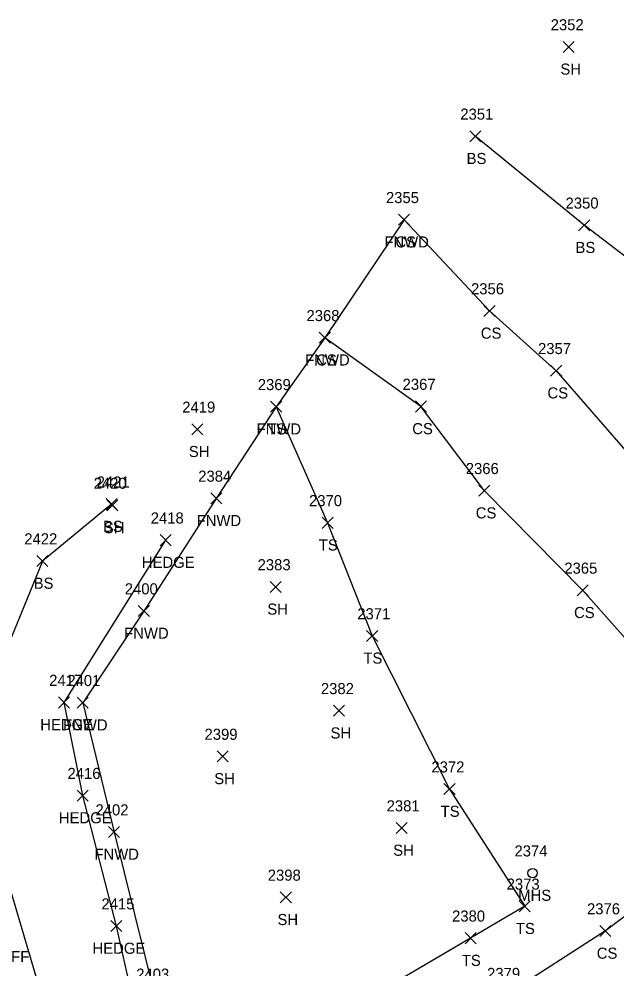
# Model space of a CAD drawing. Extents: x 1520648 to 1523413, y 732854 to 735518.
# Drawn here: x 1521866.1 to 1521973.9, y 733776.2 to 733947.5 of the extents above; entities that cross this region are included whole.
import ezdxf

# ---------------------------------------------------------------- set-up
doc = ezdxf.new("R2010")
doc.units = 0
for name, color, linetype in [('L_A', 7, 'Continuous'), ('L_C', 7, 'Continuous'), ('L_I', 7, 'Continuous'), ('L_TIC', 7, 'Continuous'), ('LAHR', 7, 'Continuous'), ('LELB', 7, 'Continuous'), ('LFNC', 7, 'Continuous'), ('U_A', 7, 'Continuous'), ('U_I', 7, 'Continuous'), ('USMH', 7, 'Continuous')]:
    doc.layers.add(name, color=color, linetype=linetype)

msp = doc.modelspace()

# ---------------------------------------------------------------- linework, layer by layer
at = {"layer": 'L_TIC'}
for points in [[(1521964.2, 733941.46), (1521966.2, 733943.46)], [(1521966.2, 733941.46), (1521964.2, 733943.46)], [(1521947.34, 733925.34), (1521949.34, 733927.34)], [(1521949.34, 733925.34), (1521947.34, 733927.34)], [(1521934.5, 733910.29), (1521936.5, 733912.29)], [(1521936.5, 733910.29), (1521934.5, 733912.29)], [(1521934.5, 733910.29), (1521936.5, 733912.29)], [(1521936.5, 733910.29), (1521934.5, 733912.29)], [(1521966.97, 733909.29), (1521968.97, 733911.29)], [(1521968.97, 733909.29), (1521966.97, 733911.29)], [(1521949.9, 733893.84), (1521951.9, 733895.84)], [(1521951.9, 733893.84), (1521949.9, 733895.84)], [(1521920.21, 733889), (1521922.21, 733891)], [(1521922.21, 733889), (1521920.21, 733891)], [(1521920.21, 733889), (1521922.21, 733891)], [(1521922.21, 733889), (1521920.21, 733891)], [(1521961.92, 733883.06), (1521963.92, 733885.06)], [(1521963.92, 733883.06), (1521961.92, 733885.06)], [(1521911.45, 733876.56), (1521913.45, 733878.56)], [(1521913.45, 733876.56), (1521911.45, 733878.56)], [(1521911.45, 733876.56), (1521913.45, 733878.56)], [(1521913.45, 733876.56), (1521911.45, 733878.56)], [(1521937.54, 733876.61), (1521939.54, 733878.61)], [(1521939.54, 733876.61), (1521937.54, 733878.61)], [(1521897.21, 733872.49), (1521899.21, 733874.49)], [(1521899.21, 733872.49), (1521897.21, 733874.49)], [(1521900.65, 733860.04), (1521902.65, 733862.04)], [(1521902.65, 733860.04), (1521900.65, 733862.04)], [(1521948.99, 733861.42), (1521950.99, 733863.42)], [(1521950.99, 733861.42), (1521948.99, 733863.42)], [(1521881.77, 733858.99), (1521883.77, 733860.99)], [(1521883.77, 733858.99), (1521881.77, 733860.99)], [(1521881.89, 733858.76), (1521883.89, 733860.76)], [(1521883.89, 733858.76), (1521881.89, 733860.76)], [(1521920.72, 733855.63), (1521922.72, 733857.63)], [(1521922.72, 733855.63), (1521920.72, 733857.63)], [(1521891.53, 733852.5), (1521893.53, 733854.5)], [(1521893.53, 733852.5), (1521891.53, 733854.5)], [(1521869.29, 733848.74), (1521871.29, 733850.74)], [(1521871.29, 733848.74), (1521869.29, 733850.74)], [(1521911.36, 733844.07), (1521913.36, 733846.07)], [(1521913.36, 733844.07), (1521911.36, 733846.07)], [(1521966.71, 733843.45), (1521968.71, 733845.45)], [(1521968.71, 733843.45), (1521966.71, 733845.45)], [(1521887.58, 733839.72), (1521889.58, 733841.72)], [(1521889.58, 733839.72), (1521887.58, 733841.72)], [(1521928.76, 733835.23), (1521930.76, 733837.23)], [(1521930.76, 733835.23), (1521928.76, 733837.23)], [(1521873.21, 733823.22), (1521875.21, 733825.22)], [(1521875.21, 733823.22), (1521873.21, 733825.22)], [(1521876.57, 733823.18), (1521878.57, 733825.18)], [(1521878.57, 733823.18), (1521876.57, 733825.18)], [(1521922.77, 733821.73), (1521924.77, 733823.73)], [(1521924.77, 733821.73), (1521922.77, 733823.73)], [(1521901.8, 733813.49), (1521903.8, 733815.49)], [(1521903.8, 733813.49), (1521901.8, 733815.49)], [(1521942.69, 733807.6), (1521944.69, 733809.6)], [(1521944.69, 733807.6), (1521942.69, 733809.6)], [(1521876.57, 733806.43), (1521878.57, 733808.43)], [(1521878.57, 733806.43), (1521876.57, 733808.43)], [(1521934.05, 733800.58), (1521936.05, 733802.58)], [(1521936.05, 733800.58), (1521934.05, 733802.58)], [(1521882.21, 733799.86), (1521884.21, 733801.86)], [(1521884.21, 733799.86), (1521882.21, 733801.86)], [(1521913.19, 733788.08), (1521915.19, 733790.08)], [(1521915.19, 733788.08), (1521913.19, 733790.08)], [(1521956.26, 733786.47), (1521958.26, 733788.47)], [(1521958.26, 733786.47), (1521956.26, 733788.47)], [(1521882.64, 733782.9), (1521884.64, 733784.9)], [(1521884.64, 733782.9), (1521882.64, 733784.9)], [(1521970.81, 733782.01), (1521972.81, 733784.01)], [(1521972.81, 733782.01), (1521970.81, 733784.01)], [(1521946.51, 733780.71), (1521948.51, 733782.71)], [(1521948.51, 733780.71), (1521946.51, 733782.71)]]:
    msp.add_lwpolyline(points, dxfattribs=at)
at = {"layer": 'LAHR'}
msp.add_lwpolyline([(1521888.55, 733762.26), (1521883.64, 733783.9), (1521877.57, 733807.43), (1521874.21, 733824.22), (1521892.53, 733853.5)], dxfattribs=at)
at = {"layer": 'LELB'}
for points in [[(1522038.26, 733821.74), (1522034.35, 733840.53), (1522020.87, 733854.97), (1521997.73, 733883.34), (1521984.96, 733897.31), (1521967.97, 733910.29), (1521948.34, 733926.34)], [(1521935.5, 733911.29), (1521950.9, 733894.84), (1521962.92, 733884.06), (1521979.81, 733864.62), (1521996.14, 733844.8), (1522019.29, 733822.84), (1522000.66, 733804.64), (1521971.81, 733783.01), (1521953.74, 733771.36), (1521896.07, 733749.17)], [(1522000.66, 733804.64), (1521984.36, 733825.64), (1521967.71, 733844.45), (1521949.99, 733862.42), (1521938.54, 733877.61), (1521921.21, 733890)], [(1521912.45, 733877.56), (1521921.72, 733856.63), (1521929.76, 733836.23), (1521943.69, 733808.6), (1521957.26, 733787.47), (1521947.51, 733781.71), (1521925.6, 733768.85), (1521901.29, 733759.13), (1521896.07, 733749.17), (1521874.34, 733737.13), (1521867.48, 733733.92)], [(1521882.77, 733859.99), (1521870.29, 733849.74), (1521862.42, 733830.59), (1521861.76, 733799.52), (1521871.16, 733767.89)]]:
    msp.add_lwpolyline(points, dxfattribs=at)
at = {"layer": 'LFNC'}
msp.add_lwpolyline([(1521935.5, 733911.29), (1521921.21, 733890), (1521912.45, 733877.56), (1521901.65, 733861.04), (1521888.58, 733840.72), (1521877.57, 733824.18), (1521883.21, 733800.86), (1521890.54, 733771.23), (1521896.07, 733749.17), (1521896.73, 733746.78)], dxfattribs=at)
at = {"layer": 'USMH'}
for p, q in [((1521958.67, 733793.45), (1521958.67, 733793.45)), ((1521959.5, 733793.45), (1521959.5, 733793.45))]:
    msp.add_line(p, q, dxfattribs=at)
msp.add_circle((1521958.67, 733793.45), 0.833, dxfattribs=at)

# ---------------------------------------------------------------- texts
at = {"layer": 'L_A'}
for s, p in [('SH', (1521963.69, 733937.46)), ('BS', (1521946.78, 733921.34)), ('FNWD', (1521931.96, 733906.29)), ('CS', (1521933.94, 733906.29)), ('BS', (1521966.41, 733905.29)), ('CS', (1521949.34, 733889.84)), ('FNWD', (1521917.68, 733885)), ('CS', (1521919.65, 733885)), ('CS', (1521961.36, 733879.06)), ('FNWD', (1521908.91, 733872.56)), ('TS', (1521910.86, 733872.56)), ('CS', (1521936.98, 733872.61)), ('SH', (1521896.7, 733868.49)), ('CS', (1521948.43, 733857.42)), ('BS', (1521881.22, 733854.99)), ('FNWD', (1521898.11, 733856.04)), ('SH', (1521881.37, 733854.76)), ('TS', (1521920.13, 733851.63)), ('HEDGE', (1521888.23, 733848.5)), ('BS', (1521868.73, 733844.74)), ('SH', (1521910.85, 733840.07)), ('CS', (1521966.15, 733839.45)), ('FNWD', (1521885.04, 733835.72)), ('TS', (1521928.17, 733831.23)), ('HEDGE', (1521869.91, 733819.22)), ('FNWD', (1521874.03, 733819.18)), ('SH', (1521922.25, 733817.73)), ('SH', (1521901.28, 733809.49)), ('TS', (1521942.1, 733803.6)), ('HEDGE', (1521873.27, 733802.43)), ('SH', (1521933.54, 733796.58)), ('FNWD', (1521879.68, 733795.86)), ('SH', (1521912.68, 733784.08)), ('TS', (1521955.67, 733782.47)), ('HEDGE', (1521879.34, 733778.9)), ('CS', (1521970.25, 733778.01)), ('TS', (1521945.92, 733776.71))]:
    msp.add_text(s, height=2, dxfattribs=at).set_placement(p)
at = {"layer": 'L_C'}
msp.add_text('PROPANE SHUT OFF', height=2, dxfattribs=at).set_placement((1521840.74, 733777.4))
at = {"layer": 'L_I'}
for s, p in [('2352', (1521961.94, 733945.46)), ('2351', (1521945.65, 733929.34)), ('2355', (1521932.24, 733914.29)), ('2355', (1521932.24, 733914.29)), ('2350', (1521964.62, 733913.29)), ('2356', (1521947.58, 733897.84)), ('2368', (1521917.91, 733893)), ('2368', (1521917.91, 733893)), ('2357', (1521959.66, 733887.06)), ('2369', (1521909.13, 733880.56)), ('2369', (1521909.13, 733880.56)), ('2367', (1521935.24, 733880.61)), ('2419', (1521895.51, 733876.49)), ('2366', (1521946.63, 733865.42)), ('2384', (1521898.39, 733864.04)), ('2420', (1521879.54, 733862.76)), ('2421', (1521880.08, 733862.99)), ('2370', (1521918.37, 733859.63)), ('2418', (1521889.83, 733856.5)), ('2422', (1521867.03, 733852.74)), ('2383', (1521909.1, 733848.07)), ('2365', (1521964.4, 733847.45)), ('2400', (1521885.15, 733843.72)), ('2371', (1521927.07, 733839.23)), ('2417', (1521871.52, 733827.22)), ('2401', (1521874.79, 733827.18)), ('2382', (1521920.51, 733825.73)), ('2399', (1521899.53, 733817.49)), ('2416', (1521874.82, 733810.43)), ('2372', (1521940.43, 733811.6)), ('2402', (1521879.87, 733803.86)), ('2381', (1521932.36, 733804.58)), ('2398', (1521910.93, 733792.08)), ('2373', (1521954, 733790.47)), ('2415', (1521880.94, 733786.9)), ('2380', (1521944.16, 733784.71)), ('2376', (1521968.49, 733786.01)), ('2379', (1521950.47, 733774.36)), ('2379', (1521950.47, 733774.36)), ('2403', (1521887.21, 733774.23))]:
    msp.add_text(s, height=2, dxfattribs=at).set_placement(p)
at = {"layer": 'U_A'}
msp.add_text('MHS', height=2, dxfattribs=at).set_placement((1521956.09, 733788.45))
at = {"layer": 'U_I'}
msp.add_text('2374', height=2, dxfattribs=at).set_placement((1521955.41, 733796.45))

doc.saveas('drawing.dxf')
